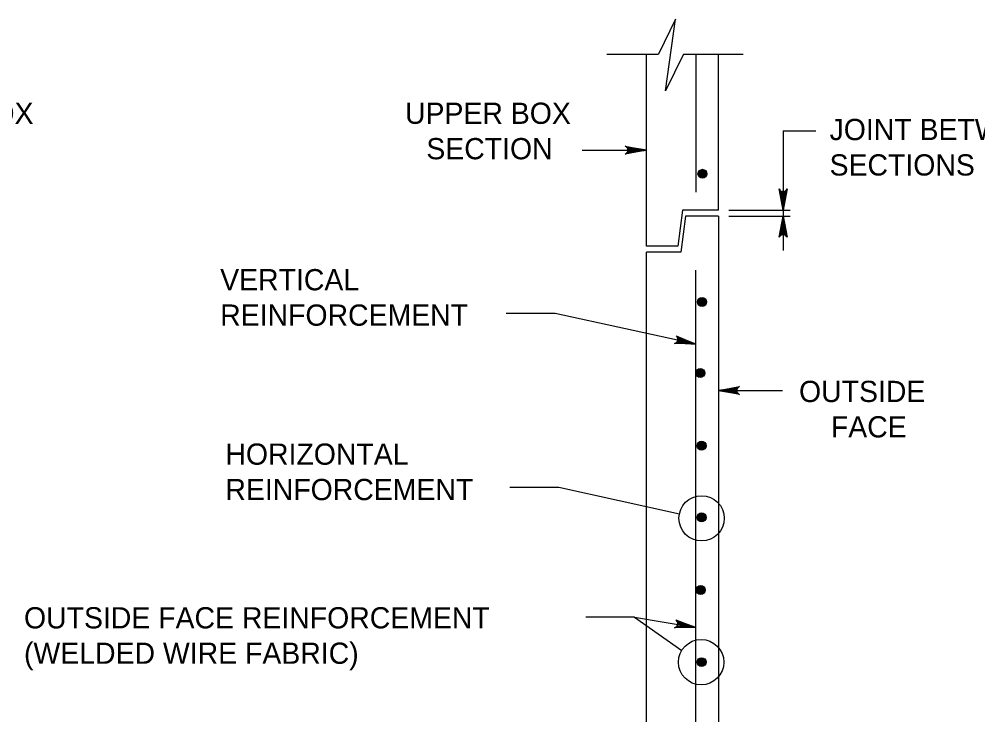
# Model space of a CAD drawing. Extents: x -6420 to 49575, y -4552 to 11624.
# Drawn here: x 5119.6 to 5563.6, y 2591.8 to 2914.2 of the extents above; entities that cross this region are included whole.
import ezdxf

# ---------------------------------------------------------------- set-up
doc = ezdxf.new("R2010")
doc.units = 0
doc.layers.add('1', color=7, linetype='Continuous')

msp = doc.modelspace()

# ---------------------------------------------------------------- linework, layer by layer
at = {"layer": '1'}
for p, q in [((5391.81, 2897.95), (5415.78, 2897.95)), ((5410.1, 2809.07), (5410.1, 2897.95)), ((5427.32, 2897.95), (5454.91, 2897.95)), ((5433.01, 2897.95), (5433.01, 2834.06)), ((5443.43, 2825.73), (5443.43, 2897.95)), ((5473.43, 2862.46), (5488.62, 2862.46)), ((5473.43, 2862.46), (5473.43, 2806.99)), ((5380.41, 2853.55), (5410.1, 2853.55)), ((5426.76, 2825.73), (5424.68, 2809.07)), ((5443.43, 2825.73), (5426.76, 2825.73)), ((5448.23, 2825.73), (5476.63, 2825.73)), ((5428.15, 2822.95), (5426.07, 2806.29)), ((5443.43, 2822.95), (5428.15, 2822.95)), ((5443.43, 2822.95), (5443.43, 2289.62)), ((5448.23, 2822.95), (5476.63, 2822.95)), ((5424.68, 2809.07), (5410.1, 2809.07)), ((5410.1, 2334.07), (5410.1, 2806.29)), ((5426.07, 2806.29), (5410.1, 2806.29)), ((5433.01, 2305.76), (5433.01, 2797.95)), ((5367.89, 2777.86), (5345.24, 2777.86)), ((5433.01, 2763.6), (5367.89, 2777.86)), ((5443.43, 2742.09), (5473.12, 2742.09)), ((5369.51, 2697.1), (5346.86, 2697.1)), ((5425.37, 2684.86), (5369.51, 2697.1)), ((5435.67, 2682.86), (5435.67, 2682.86)), ((5404.64, 2637.09), (5381.99, 2637.09)), ((5404.64, 2637.09), (5426.49, 2621.64)), ((5404.64, 2637.09), (5433.01, 2632.32)), ((5435.46, 2616.19), (5435.46, 2616.19))]:
    msp.add_line(p, q, dxfattribs=at)
for points in [[(5427.32, 2897.95), (5418.99, 2880.94), (5423.52, 2914.24), (5415.78, 2897.95)], [(5410.1, 2853.55), (5400.31, 2851.72), (5400.69, 2851.98), (5401.07, 2852.24), (5401.26, 2852.57), (5401.45, 2852.9), (5401.51, 2853.23), (5401.57, 2853.55), (5401.51, 2853.88), (5401.45, 2854.21), (5401.26, 2854.54), (5401.07, 2854.87), (5400.69, 2855.13), (5400.31, 2855.39), (5410.1, 2853.55), (5400.69, 2855.13), (5401.07, 2854.87), (5410.1, 2853.55), (5401.26, 2854.54), (5401.45, 2854.21), (5410.1, 2853.55), (5401.51, 2853.88), (5401.57, 2853.55), (5410.1, 2853.55), (5401.51, 2853.23), (5401.45, 2852.9), (5410.1, 2853.55), (5401.26, 2852.57), (5401.07, 2852.24), (5410.1, 2853.55), (5400.69, 2851.98)], [(5473.43, 2825.73), (5471.6, 2835.52), (5471.86, 2835.14), (5472.12, 2834.76), (5472.45, 2834.57), (5472.77, 2834.38), (5473.1, 2834.32), (5473.43, 2834.26), (5473.76, 2834.32), (5474.09, 2834.38), (5474.42, 2834.57), (5474.74, 2834.76), (5475, 2835.14), (5475.27, 2835.52), (5473.43, 2825.73), (5475, 2835.14), (5474.74, 2834.76), (5473.43, 2825.73), (5474.42, 2834.57), (5474.09, 2834.38), (5473.43, 2825.73), (5473.76, 2834.32), (5473.43, 2834.26), (5473.43, 2825.73), (5473.1, 2834.32), (5472.77, 2834.38), (5473.43, 2825.73), (5472.45, 2834.57), (5472.12, 2834.76), (5473.43, 2825.73), (5471.86, 2835.14)], [(5473.43, 2822.95), (5475.27, 2813.17), (5475, 2813.54), (5474.74, 2813.92), (5474.42, 2814.12), (5474.09, 2814.31), (5473.76, 2814.37), (5473.43, 2814.42), (5473.1, 2814.37), (5472.77, 2814.31), (5472.45, 2814.12), (5472.12, 2813.92), (5471.86, 2813.54), (5471.6, 2813.17), (5473.43, 2822.95), (5471.86, 2813.54), (5472.12, 2813.92), (5473.43, 2822.95), (5472.45, 2814.12), (5472.77, 2814.31), (5473.43, 2822.95), (5473.1, 2814.37), (5473.43, 2814.42), (5473.43, 2822.95), (5473.76, 2814.37), (5474.09, 2814.31), (5473.43, 2822.95), (5474.42, 2814.12), (5474.74, 2813.92), (5473.43, 2822.95), (5475, 2813.54)], [(5433.01, 2763.6), (5423.06, 2763.9), (5423.49, 2764.07), (5423.91, 2764.25), (5424.17, 2764.53), (5424.43, 2764.8), (5424.56, 2765.11), (5424.68, 2765.42), (5424.7, 2765.75), (5424.71, 2766.09), (5424.59, 2766.45), (5424.47, 2766.81), (5424.16, 2767.15), (5423.85, 2767.48), (5433.01, 2763.6), (5424.16, 2767.15), (5424.47, 2766.81), (5433.01, 2763.6), (5424.59, 2766.45), (5424.71, 2766.09), (5433.01, 2763.6), (5424.7, 2765.75), (5424.68, 2765.42), (5433.01, 2763.6), (5424.56, 2765.11), (5424.43, 2764.8), (5433.01, 2763.6), (5424.17, 2764.53), (5423.91, 2764.25), (5433.01, 2763.6), (5423.49, 2764.07)], [(5443.43, 2742.09), (5453.22, 2743.93), (5452.84, 2743.67), (5452.46, 2743.41), (5452.27, 2743.08), (5452.07, 2742.75), (5452.02, 2742.42), (5451.96, 2742.09), (5452.02, 2741.77), (5452.07, 2741.44), (5452.27, 2741.11), (5452.46, 2740.78), (5452.84, 2740.52), (5453.22, 2740.26), (5443.43, 2742.09), (5452.84, 2740.52), (5452.46, 2740.78), (5443.43, 2742.09), (5452.27, 2741.11), (5452.07, 2741.44), (5443.43, 2742.09), (5452.02, 2741.77), (5451.96, 2742.09), (5443.43, 2742.09), (5452.02, 2742.42), (5452.07, 2742.75), (5443.43, 2742.09), (5452.27, 2743.08), (5452.46, 2743.41), (5443.43, 2742.09), (5452.84, 2743.67)], [(5433.01, 2632.32), (5423.06, 2632.13), (5423.48, 2632.33), (5423.89, 2632.52), (5424.14, 2632.81), (5424.38, 2633.1), (5424.49, 2633.42), (5424.6, 2633.73), (5424.6, 2634.06), (5424.6, 2634.4), (5424.46, 2634.75), (5424.33, 2635.11), (5424, 2635.43), (5423.67, 2635.75), (5433.01, 2632.32), (5424, 2635.43), (5424.33, 2635.11), (5433.01, 2632.32), (5424.46, 2634.75), (5424.6, 2634.4), (5433.01, 2632.32), (5424.6, 2634.06), (5424.6, 2633.73), (5433.01, 2632.32), (5424.49, 2633.42), (5424.38, 2633.1), (5433.01, 2632.32), (5424.14, 2632.81), (5423.89, 2632.52), (5433.01, 2632.32), (5423.48, 2632.33)]]:
    msp.add_lwpolyline(points, dxfattribs=at)
for centre, radius in [((5436.09, 2842.55), 2.08), ((5436.09, 2842.55), 1.94), ((5436.09, 2842.55), 1.79), ((5436.09, 2842.55), 1.64), ((5436.09, 2842.55), 1.49), ((5436.09, 2842.55), 1.34), ((5436.09, 2842.55), 1.2), ((5436.09, 2842.55), 1.05), ((5436.09, 2842.55), 0.9), ((5436.09, 2842.55), 0.752), ((5436.09, 2842.55), 0.604), ((5436.09, 2842.55), 0.456), ((5436.09, 2842.55), 0.308), ((5436.09, 2842.55), 0.16), ((5435.88, 2783.17), 2.08), ((5435.88, 2783.17), 1.94), ((5435.88, 2783.17), 1.79), ((5435.88, 2783.17), 1.64), ((5435.88, 2783.17), 1.49), ((5435.88, 2783.17), 1.34), ((5435.88, 2783.17), 1.2), ((5435.88, 2783.17), 1.05), ((5435.88, 2783.17), 0.9), ((5435.88, 2783.17), 0.752), ((5435.88, 2783.17), 0.604), ((5435.88, 2783.17), 0.456), ((5435.88, 2783.17), 0.308), ((5435.88, 2783.17), 0.16), ((5435.04, 2750.16), 2.08), ((5435.04, 2750.16), 1.94), ((5435.04, 2750.16), 1.79), ((5435.04, 2750.16), 1.64), ((5435.04, 2750.16), 1.49), ((5435.04, 2750.16), 1.34), ((5435.04, 2750.16), 1.2), ((5435.04, 2750.16), 1.05), ((5435.04, 2750.16), 0.9), ((5435.04, 2750.16), 0.752), ((5435.04, 2750.16), 0.604), ((5435.04, 2750.16), 0.456), ((5435.04, 2750.16), 0.308), ((5435.04, 2750.16), 0.16), ((5435.67, 2716.51), 2.08), ((5435.67, 2716.51), 1.94), ((5435.67, 2716.51), 1.79), ((5435.67, 2716.51), 1.64), ((5435.67, 2716.51), 1.49), ((5435.67, 2716.51), 1.34), ((5435.67, 2716.51), 1.2), ((5435.67, 2716.51), 1.05), ((5435.67, 2716.51), 0.9), ((5435.67, 2716.51), 0.752), ((5435.67, 2716.51), 0.604), ((5435.67, 2716.51), 0.456), ((5435.67, 2716.51), 0.308), ((5435.67, 2716.51), 0.16), ((5435.67, 2682.86), 10.5), ((5435.67, 2683.28), 2.08), ((5435.67, 2683.28), 1.94), ((5435.67, 2683.28), 1.79), ((5435.67, 2683.28), 1.64), ((5435.67, 2683.28), 1.49), ((5435.67, 2683.28), 1.34), ((5435.67, 2683.28), 1.2), ((5435.67, 2683.28), 1.05), ((5435.67, 2683.28), 0.9), ((5435.67, 2683.28), 0.752), ((5435.67, 2683.28), 0.604), ((5435.67, 2683.28), 0.456), ((5435.67, 2683.28), 0.308), ((5435.67, 2683.28), 0.16), ((5435.25, 2649.63), 2.08), ((5435.25, 2649.63), 1.94), ((5435.25, 2649.63), 1.79), ((5435.25, 2649.63), 1.64), ((5435.25, 2649.63), 1.49), ((5435.25, 2649.63), 1.34), ((5435.25, 2649.63), 1.2), ((5435.25, 2649.63), 1.05), ((5435.25, 2649.63), 0.9), ((5435.25, 2649.63), 0.752), ((5435.25, 2649.63), 0.604), ((5435.25, 2649.63), 0.456), ((5435.25, 2649.63), 0.308), ((5435.25, 2649.63), 0.16), ((5435.46, 2616.19), 10.5), ((5435.67, 2616.19), 2.08), ((5435.67, 2616.19), 1.94), ((5435.67, 2616.19), 1.79), ((5435.67, 2616.19), 1.64), ((5435.67, 2616.19), 1.49), ((5435.67, 2616.19), 1.34), ((5435.67, 2616.19), 1.2), ((5435.67, 2616.19), 1.05), ((5435.67, 2616.19), 0.9), ((5435.67, 2616.19), 0.752), ((5435.67, 2616.19), 0.604), ((5435.67, 2616.19), 0.456), ((5435.67, 2616.19), 0.308), ((5435.67, 2616.19), 0.16)]:
    msp.add_circle(centre, radius, dxfattribs=at)

# ---------------------------------------------------------------- texts
for s, height, p in [('UPPER BOX', 9.843, (5049.45, 2865.7)), ('UPPER BOX', 9.843, (5298.31, 2865.7)), ('JOINT BETWEEN', 9.8425, (5494.95, 2858.16)), ('SECTION', 9.843, (5308.19, 2849.29)), ('SECTIONS', 9.843, (5494.95, 2841.75)), ('VERTICAL', 9.843, (5212.71, 2788.55)), ('REINFORCEMENT', 9.8425, (5212.71, 2772.14)), ('OUTSIDE', 9.843, (5480.8, 2736.76)), ('FACE', 9.843, (5495.57, 2720.35)), ('HORIZONTAL', 9.843, (5215.13, 2707.7)), ('REINFORCEMENT', 9.8425, (5215.13, 2691.29)), ('OUTSIDE FACE REINFORCEMENT', 9.8425, (5121.85, 2631.83)), ('(WELDED WIRE FABRIC)', 9.8425, (5121.85, 2615.42))]:
    msp.add_text(s, height=height, dxfattribs=at).set_placement(p)

doc.saveas('drawing.dxf')
